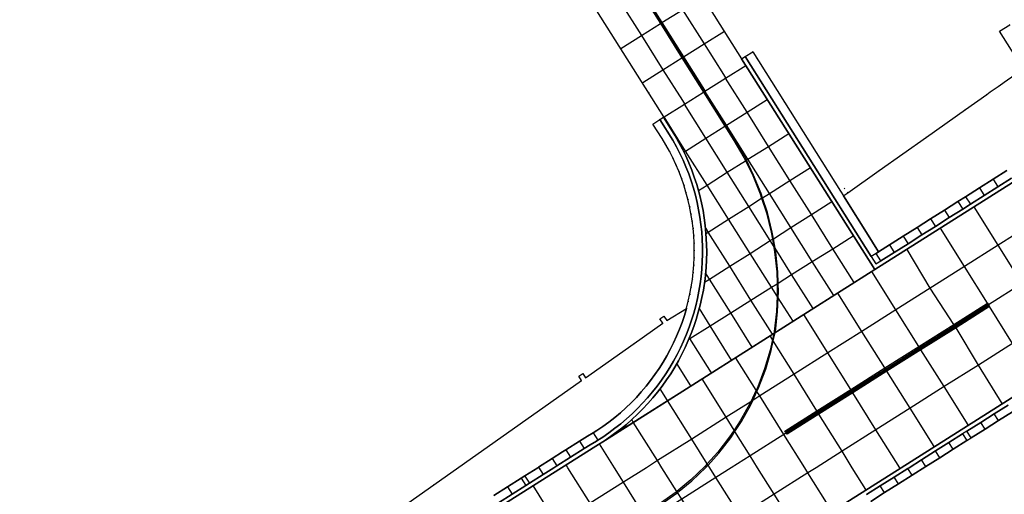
# Model space of a CAD drawing. Header units: metres. Extents: x 174791 to 179073, y 406431 to 409043.
# Tile 273 of 314: x 178048 to 178170, y 407997 to 408056. Entities that reach past the tile are written whole.
import ezdxf

# ---------------------------------------------------------------- set-up
doc = ezdxf.new("R2010")
doc.units = ezdxf.units.M
doc.linetypes.add('DOT', pattern=[6.35, 0, -6.35])
for name, color, linetype in [('terreindeelbegroeid', 254, 'DOT'), ('terreindeelonbegroeid', 254, 'DOT'), ('wegdeel_molgoot', 254, 'Continuous'), ('wegdeel_rijbaan', 254, 'Continuous'), ('wegdeel_rolbaan', 254, 'Continuous'), ('wegdeel_start_landingsbaan', 254, 'Continuous'), ('wegdeel_voetpad', 254, 'Continuous'), ('weginrichtingselement_markering_vliegtuigverharding', 254, 'Continuous'), ('weginrichtingselement_voeg_vliegtuigverharding', 254, 'Continuous')]:
    doc.layers.add(name, color=color, linetype=linetype)

msp = doc.modelspace()

# ---------------------------------------------------------------- linework, layer by layer
at = {"layer": 'terreindeelbegroeid'}
for points in [[(178172.095, 408049.45, 0), (178169.787, 408047.822, 0), (178169.174, 408047.389, 0), (178168.074, 408046.613, 0), (178167.65, 408046.313, 0), (178164.996, 408044.438, 0), (178160.161, 408041.022, 0), (178154.293, 408036.876, 0), (178150.388, 408034.117, 0), (178150.024, 408034.659, 0), (178149.481, 408034.306, 0), (178138.604, 408051.599, 0), (178137.662, 408050.998, 0), (178137.219, 408050.736, 0), (178128.94, 408063.854, 0)], [(178118.777, 408057.484, 0), (178127.581, 408043.535, 0), (178127.526, 408043.5, 0), (178127.07, 408043.205, 0), (178126.2, 408042.633, 0), (178127.366, 408040.855, 0), (178127.833, 408040.071, 0), (178128.273, 408039.271, 0), (178128.685, 408038.457, 0), (178129.069, 408037.629, 0), (178129.424, 408036.788, 0), (178129.75, 408035.935, 0), (178130.047, 408035.072, 0), (178130.314, 408034.199, 0), (178130.55, 408033.318, 0), (178130.757, 408032.429, 0), (178130.932, 408031.533, 0), (178131.077, 408030.632, 0), (178131.19, 408029.726, 0), (178131.272, 408028.817, 0), (178131.323, 408027.906, 0), (178131.343, 408026.993, 0), (178131.331, 408026.08, 0), (178131.288, 408025.169, 0), (178131.214, 408024.259, 0), (178131.108, 408023.352, 0), (178130.971, 408022.45, 0), (178130.804, 408021.553, 0), (178130.605, 408020.662, 0), (178130.376, 408019.776, 0), (178130.374, 408019.769, 0), (178127.943, 408018.248, 0), (178127.577, 408018.781, 0), (178127.091, 408018.451, 0), (178127.451, 408017.93, 0), (178123.896, 408015.403, 0), (178117.863, 408011.143, 0), (178117.515, 408011.669, 0), (178117.026, 408011.346, 0), (178117.363, 408010.803, 0), (178099.04, 407997.872, 0), (178070.107, 407977.472, 0)], [(178170.515, 408054.933, 0), (178169.234, 408054.151, 0), (178171.712, 408050.233, 0)]]:
    msp.add_polyline3d(points, dxfattribs=at)
at = {"layer": 'terreindeelonbegroeid'}
for points in [[(178154.493, 408025.652, 0), (178153.892, 408025.272, 0), (178153.301, 408026.209, 0), (178153.9, 408026.587, 0)], [(178165.693, 408003.688, 0), (178165.178, 408003.363, 0), (178164.645, 408004.208, 0), (178165.159, 408004.533, 0)]]:
    msp.add_polyline3d(points, close=True, dxfattribs=at)
at = {"layer": 'wegdeel_molgoot'}
for points in [[(178195.748, 408051.137, 0), (178153.746, 408024.571, 0), (178137.219, 408050.736, 0), (178137.662, 408050.998, 0), (178153.301, 408026.209, 0), (178153.892, 408025.272, 0), (178154.493, 408025.652, 0), (178156.167, 408026.713, 0), (178157.868, 408027.789, 0), (178159.573, 408028.868, 0), (178161.265, 408029.94, 0), (178162.968, 408031.018, 0), (178164.655, 408032.086, 0), (178165.602, 408032.685, 0), (178167.323, 408033.775, 0), (178169.026, 408034.853, 0), (178170.722, 408035.927, 0)], [(178107.038, 407995.642, 0), (178108.765, 407996.734, 0), (178110.459, 407997.805, 0), (178110.892, 407998.079, 0), (178112.58, 407999.146, 0), (178113.932, 408000, 0), (178114.279, 408000.22, 0), (178115.971, 408001.288, 0), (178117.674, 408002.365, 0), (178118.415, 408002.833, 0), (178119.213, 408003.307, 0), (178119.379, 408003.413, 0), (178119.995, 408003.806, 0), (178120.759, 408004.332, 0), (178121.505, 408004.882, 0), (178122.232, 408005.458, 0), (178122.94, 408006.057, 0), (178123.627, 408006.68, 0), (178124.293, 408007.326, 0), (178124.937, 408007.994, 0), (178125.558, 408008.682, 0), (178126.155, 408009.392, 0), (178126.729, 408010.12, 0), (178127.278, 408010.868, 0), (178127.801, 408011.634, 0), (178128.298, 408012.417, 0), (178128.769, 408013.216, 0), (178129.213, 408014.03, 0), (178129.629, 408014.859, 0), (178130.018, 408015.701, 0), (178130.377, 408016.556, 0), (178130.708, 408017.422, 0), (178131.01, 408018.299, 0), (178131.282, 408019.186, 0), (178131.525, 408020.081, 0), (178131.736, 408020.982, 0), (178131.917, 408021.888, 0), (178132.068, 408022.8, 0), (178132.189, 408023.716, 0), (178132.278, 408024.636, 0), (178132.337, 408025.558, 0), (178132.365, 408026.482, 0), (178132.362, 408027.406, 0), (178132.328, 408028.33, 0), (178132.264, 408029.252, 0), (178132.168, 408030.171, 0), (178132.042, 408031.086, 0), (178131.886, 408031.997, 0), (178131.699, 408032.902, 0), (178131.482, 408033.8, 0), (178131.235, 408034.691, 0), (178130.959, 408035.573, 0), (178130.653, 408036.445, 0), (178130.318, 408037.306, 0), (178129.955, 408038.156, 0), (178129.563, 408038.993, 0), (178129.144, 408039.816, 0), (178128.698, 408040.625, 0), (178127.07, 408043.205, 0), (178127.526, 408043.5, 0), (178128.973, 408041.184, 0), (178129.441, 408040.361, 0), (178129.881, 408039.523, 0), (178130.292, 408038.671, 0), (178130.675, 408037.805, 0), (178131.028, 408036.927, 0), (178131.352, 408036.037, 0), (178131.645, 408035.137, 0), (178132.028, 408033.77, 0), (178132.245, 408032.849, 0), (178132.43, 408031.921, 0), (178132.585, 408030.987, 0), (178132.708, 408030.048, 0), (178132.799, 408029.106, 0), (178132.876, 408027.689, 0), (178132.888, 408026.742, 0), (178132.868, 408025.796, 0), (178132.816, 408024.851, 0), (178132.678, 408023.438, 0), (178132.47, 408022.033, 0), (178132.292, 408021.104, 0), (178132.083, 408020.181, 0), (178131.846, 408019.28, 0), (178131.58, 408018.387, 0), (178131.285, 408017.503, 0), (178130.961, 408016.63, 0), (178130.607, 408015.768, 0), (178130.226, 408014.918, 0), (178129.816, 408014.081, 0), (178129.38, 408013.258, 0), (178128.916, 408012.45, 0), (178128.425, 408011.658, 0), (178127.909, 408010.883, 0), (178127.367, 408010.125, 0), (178126.801, 408009.385, 0), (178126.21, 408008.665, 0), (178125.596, 408007.964, 0), (178124.959, 408007.285, 0), (178124.3, 408006.626, 0), (178123.619, 408005.99, 0), (178122.918, 408005.377, 0), (178122.197, 408004.787, 0), (178121.456, 408004.222, 0), (178120.312, 408003.42, 0), (178119.129, 408002.676, 0), (178114.863, 408000, 0), (178085.919, 407981.717, 0)], [(178000, 407900.741, 0), (178157.004, 408000, 0), (178186.688, 408018.766, 0)], [(178170.279, 408007.769, 0), (178168.573, 408006.69, 0), (178166.886, 408005.624, 0), (178165.159, 408004.533, 0), (178164.645, 408004.208, 0), (178162.948, 408003.135, 0), (178161.267, 408002.073, 0), (178159.544, 408000.984, 0), (178157.988, 408000, 0), (178157.835, 407999.903, 0), (178156.148, 407998.837, 0), (178154.428, 407997.75, 0), (178152.705, 407996.66, 0)]]:
    msp.add_polyline3d(points, dxfattribs=at)
at = {"layer": 'wegdeel_rijbaan'}
msp.add_polyline3d([(178149.481, 408034.306, 0), (178149.843, 408033.732, 0), (178153.124, 408028.515, 0), (178153.465, 408027.972, 0), (178154.212, 408026.784, 0), (178153.9, 408026.587, 0), (178153.301, 408026.209, 0), (178137.662, 408050.998, 0), (178138.604, 408051.599, 0)], close=True, dxfattribs=at)
for points in [[(178106.465, 407996.548, 0), (178108.192, 407997.64, 0), (178109.886, 407998.711, 0), (178110.32, 407998.985, 0), (178111.925, 408000, 0), (178112.007, 408000.052, 0), (178113.706, 408001.126, 0), (178115.007, 408001.949, 0), (178115.397, 408002.196, 0), (178117.101, 408003.273, 0), (178118.09, 408003.898, 0), (178118.797, 408004.332, 0), (178119.26, 408004.616, 0), (178120.018, 408005.128, 0), (178120.759, 408005.665, 0), (178121.48, 408006.228, 0), (178122.182, 408006.815, 0), (178122.863, 408007.426, 0), (178123.522, 408008.06, 0), (178124.16, 408008.717, 0), (178124.774, 408009.395, 0), (178125.365, 408010.094, 0), (178125.931, 408010.813, 0), (178126.472, 408011.55, 0), (178126.987, 408012.307, 0), (178127.476, 408013.08, 0), (178127.938, 408013.87, 0), (178128.373, 408014.675, 0), (178128.779, 408015.495, 0), (178129.157, 408016.328, 0), (178129.506, 408017.174, 0), (178129.826, 408018.031, 0), (178130.116, 408018.899, 0), (178130.374, 408019.769, 0), (178130.376, 408019.776, 0), (178130.605, 408020.662, 0), (178130.804, 408021.553, 0), (178130.971, 408022.45, 0), (178131.108, 408023.352, 0), (178131.214, 408024.259, 0), (178131.288, 408025.169, 0), (178131.331, 408026.08, 0), (178131.343, 408026.993, 0), (178131.323, 408027.906, 0), (178131.272, 408028.817, 0), (178131.19, 408029.726, 0), (178131.077, 408030.632, 0), (178130.932, 408031.533, 0), (178130.757, 408032.429, 0), (178130.55, 408033.318, 0), (178130.314, 408034.199, 0), (178130.047, 408035.072, 0), (178129.75, 408035.935, 0), (178129.424, 408036.788, 0), (178129.069, 408037.629, 0), (178128.685, 408038.457, 0), (178128.273, 408039.271, 0), (178127.833, 408040.071, 0), (178127.366, 408040.855, 0), (178126.2, 408042.633, 0), (178127.07, 408043.205, 0), (178128.698, 408040.625, 0), (178129.144, 408039.816, 0), (178129.563, 408038.993, 0), (178129.955, 408038.156, 0), (178130.318, 408037.306, 0), (178130.653, 408036.445, 0), (178130.959, 408035.573, 0), (178131.235, 408034.691, 0), (178131.482, 408033.8, 0), (178131.699, 408032.902, 0), (178131.886, 408031.997, 0), (178132.042, 408031.086, 0), (178132.168, 408030.171, 0), (178132.264, 408029.252, 0), (178132.328, 408028.33, 0), (178132.362, 408027.406, 0), (178132.365, 408026.482, 0), (178132.337, 408025.558, 0), (178132.278, 408024.636, 0), (178132.189, 408023.716, 0), (178132.068, 408022.8, 0), (178131.917, 408021.888, 0), (178131.736, 408020.982, 0), (178131.525, 408020.081, 0), (178131.282, 408019.186, 0), (178131.01, 408018.299, 0), (178130.708, 408017.422, 0), (178130.377, 408016.556, 0), (178130.018, 408015.701, 0), (178129.629, 408014.859, 0), (178129.213, 408014.03, 0), (178128.769, 408013.216, 0), (178128.298, 408012.417, 0), (178127.801, 408011.634, 0), (178127.278, 408010.868, 0), (178126.729, 408010.12, 0), (178126.155, 408009.392, 0), (178125.558, 408008.682, 0), (178124.937, 408007.994, 0), (178124.293, 408007.326, 0), (178123.627, 408006.68, 0), (178122.94, 408006.057, 0), (178122.232, 408005.458, 0), (178121.505, 408004.882, 0), (178120.759, 408004.332, 0), (178119.995, 408003.806, 0), (178119.379, 408003.413, 0), (178119.213, 408003.307, 0), (178118.415, 408002.833, 0), (178117.674, 408002.365, 0), (178115.971, 408001.288, 0), (178114.279, 408000.22, 0), (178113.932, 408000, 0), (178112.58, 407999.146, 0), (178110.892, 407998.079, 0), (178110.459, 407997.805, 0), (178108.765, 407996.734, 0), (178107.038, 407995.642, 0)], [(178170.722, 408035.927, 0), (178169.026, 408034.853, 0), (178167.323, 408033.775, 0), (178165.602, 408032.685, 0), (178164.655, 408032.086, 0), (178162.968, 408031.018, 0), (178161.265, 408029.94, 0), (178159.573, 408028.868, 0), (178157.868, 408027.789, 0), (178156.167, 408026.713, 0), (178154.493, 408025.652, 0), (178153.9, 408026.587, 0), (178154.212, 408026.784, 0), (178155.576, 408027.647, 0), (178155.902, 408027.853, 0), (178157.277, 408028.723, 0), (178158.982, 408029.802, 0), (178160.674, 408030.873, 0), (178162.377, 408031.95, 0), (178164.065, 408033.018, 0), (178165.012, 408033.617, 0), (178166.733, 408034.707, 0), (178168.437, 408035.785, 0), (178170.132, 408036.858, 0)], [(178153.239, 407995.816, 0), (178154.962, 407996.905, 0), (178156.682, 407997.992, 0), (178158.369, 407999.059, 0), (178160.078, 408000.139, 0), (178161.801, 408001.228, 0), (178163.482, 408002.291, 0), (178165.178, 408003.363, 0), (178165.693, 408003.688, 0), (178167.42, 408004.78, 0), (178169.106, 408005.846, 0), (178170.813, 408006.924, 0)], [(178170.813, 408006.924, 0), (178169.106, 408005.846, 0), (178167.42, 408004.78, 0), (178165.693, 408003.688, 0), (178165.159, 408004.533, 0), (178166.886, 408005.624, 0), (178168.573, 408006.69, 0), (178170.279, 408007.769, 0)], [(178152.705, 407996.66, 0), (178154.428, 407997.75, 0), (178156.148, 407998.837, 0), (178157.835, 407999.903, 0), (178157.988, 408000, 0), (178159.544, 408000.984, 0), (178161.267, 408002.073, 0), (178162.948, 408003.135, 0), (178164.645, 408004.208, 0), (178165.178, 408003.363, 0), (178163.482, 408002.291, 0), (178161.801, 408001.228, 0), (178160.078, 408000.139, 0), (178158.369, 407999.059, 0), (178156.682, 407997.992, 0), (178154.962, 407996.905, 0), (178153.239, 407995.816, 0)]]:
    msp.add_polyline3d(points, dxfattribs=at)
at = {"layer": 'wegdeel_rolbaan'}
msp.add_polyline3d([(178128.94, 408063.854, 0), (178137.219, 408050.736, 0), (178153.746, 408024.571, 0), (178120.312, 408003.42, 0), (178121.456, 408004.222, 0), (178122.197, 408004.787, 0), (178122.918, 408005.377, 0), (178123.619, 408005.99, 0), (178124.3, 408006.626, 0), (178124.959, 408007.285, 0), (178125.596, 408007.964, 0), (178126.21, 408008.665, 0), (178126.801, 408009.385, 0), (178127.367, 408010.125, 0), (178127.909, 408010.883, 0), (178128.425, 408011.658, 0), (178128.916, 408012.45, 0), (178129.38, 408013.258, 0), (178129.816, 408014.081, 0), (178130.226, 408014.918, 0), (178130.607, 408015.768, 0), (178130.961, 408016.63, 0), (178131.285, 408017.503, 0), (178131.58, 408018.387, 0), (178131.846, 408019.28, 0), (178132.083, 408020.181, 0), (178132.292, 408021.104, 0), (178132.47, 408022.033, 0), (178132.678, 408023.438, 0), (178132.816, 408024.851, 0), (178132.868, 408025.796, 0), (178132.888, 408026.742, 0), (178132.876, 408027.689, 0), (178132.799, 408029.106, 0), (178132.708, 408030.048, 0), (178132.585, 408030.987, 0), (178132.43, 408031.921, 0), (178132.245, 408032.849, 0), (178132.028, 408033.77, 0), (178131.645, 408035.137, 0), (178131.352, 408036.037, 0), (178131.028, 408036.927, 0), (178130.675, 408037.805, 0), (178130.292, 408038.671, 0), (178129.881, 408039.523, 0), (178129.441, 408040.361, 0), (178128.973, 408041.184, 0), (178127.526, 408043.5, 0), (178127.581, 408043.535, 0), (178118.777, 408057.484, 0)], dxfattribs=at)
at = {"layer": 'wegdeel_start_landingsbaan'}
for points in [[(177764.784, 407778.609, 0), (178000, 407927.422, 0), (178081.741, 407979.078, 0), (178085.919, 407981.717, 0), (178114.863, 408000, 0), (178119.129, 408002.676, 0), (178120.312, 408003.42, 0), (178153.746, 408024.571, 0), (178195.748, 408051.137, 0)], [(178170.132, 408036.858, 0), (178168.437, 408035.785, 0), (178166.733, 408034.707, 0), (178165.012, 408033.617, 0), (178164.065, 408033.018, 0), (178162.377, 408031.95, 0), (178160.674, 408030.873, 0), (178158.982, 408029.802, 0), (178157.277, 408028.723, 0), (178155.902, 408027.853, 0), (178155.576, 408027.647, 0), (178154.212, 408026.784, 0), (178153.465, 408027.972, 0), (178153.124, 408028.515, 0), (178149.843, 408033.732, 0), (178149.888, 408033.764, 0), (178150.388, 408034.117, 0), (178154.293, 408036.876, 0), (178160.161, 408041.022, 0), (178164.996, 408044.438, 0), (178167.65, 408046.313, 0), (178168.074, 408046.613, 0), (178169.174, 408047.389, 0), (178169.787, 408047.822, 0), (178172.095, 408049.45, 0)], [(178186.688, 408018.766, 0), (178157.004, 408000, 0), (178000, 407900.741, 0)]]:
    msp.add_polyline3d(points, dxfattribs=at)
at = {"layer": 'wegdeel_voetpad'}
for points in [[(178171.712, 408050.233, 0), (178169.234, 408054.151, 0), (178170.515, 408054.933, 0)], [(178070.107, 407977.472, 0), (178099.04, 407997.872, 0), (178117.363, 408010.803, 0), (178117.026, 408011.346, 0), (178117.515, 408011.669, 0), (178117.863, 408011.143, 0), (178123.896, 408015.403, 0), (178127.451, 408017.93, 0), (178127.091, 408018.451, 0), (178127.577, 408018.781, 0), (178127.943, 408018.248, 0), (178130.374, 408019.769, 0), (178130.116, 408018.899, 0), (178129.826, 408018.031, 0), (178129.506, 408017.174, 0), (178129.157, 408016.328, 0), (178128.779, 408015.495, 0), (178128.373, 408014.675, 0), (178127.938, 408013.87, 0), (178127.476, 408013.08, 0), (178126.987, 408012.307, 0), (178126.472, 408011.55, 0), (178125.931, 408010.813, 0), (178125.365, 408010.094, 0), (178124.774, 408009.395, 0), (178124.16, 408008.717, 0), (178123.522, 408008.06, 0), (178122.863, 408007.426, 0), (178122.182, 408006.815, 0), (178121.48, 408006.228, 0), (178120.759, 408005.665, 0), (178120.018, 408005.128, 0), (178119.26, 408004.616, 0), (178118.797, 408004.332, 0), (178118.09, 408003.898, 0), (178117.101, 408003.273, 0), (178115.397, 408002.196, 0), (178115.007, 408001.949, 0), (178113.706, 408001.126, 0), (178112.007, 408000.052, 0), (178111.925, 408000, 0), (178110.32, 407998.985, 0), (178109.886, 407998.711, 0), (178108.192, 407997.64, 0), (178106.465, 407996.548, 0)]]:
    msp.add_polyline3d(points, dxfattribs=at)
at = {"layer": 'weginrichtingselement_markering_vliegtuigverharding'}
for points in [[(178124.5, 408059.322, 0), (178127.149, 408055.102, 0), (178129.818, 408050.85, 0), (178132.485, 408046.601, 0), (178135.146, 408042.362, 0), (178136.249, 408040.605, 0), (178137.498, 408038.468, 0), (178137.696, 408038.066, 0), (178138.591, 408036.248, 0), (178139.525, 408033.956, 0), (178139.7, 408033.42, 0), (178140.293, 408031.603, 0), (178140.892, 408029.202, 0), (178141.043, 408028.336, 0), (178141.188, 408027.509, 0), (178141.318, 408026.764, 0), (178141.571, 408024.302, 0), (178141.617, 408022.819, 0), (178141.648, 408021.828, 0), (178141.626, 408021.285, 0), (178141.549, 408019.356, 0), (178141.274, 408016.896, 0)], [(178127.238, 407995.461, 0), (178129.199, 407996.845, 0), (178129.282, 407996.913, 0), (178131.052, 407998.371, 0), (178132.786, 408000.03, 0), (178133.059, 408000.333, 0), (178134.392, 408001.813, 0), (178135.861, 408003.711, 0), (178136.387, 408004.507, 0), (178137.185, 408005.713, 0), (178138.356, 408007.808, 0), (178138.608, 408008.349, 0), (178139.122, 408009.454, 0), (178139.369, 408009.984, 0), (178140.217, 408012.229, 0), (178140.897, 408014.531, 0), (178141.154, 408015.724, 0), (178141.377, 408016.756, 0), (178141.403, 408016.877, 0), (178141.678, 408019.346, 0), (178141.748, 408021.092, 0), (178141.778, 408021.828, 0), (178141.745, 408022.899, 0), (178141.701, 408024.311, 0), (178141.447, 408026.782, 0), (178141.371, 408027.218, 0), (178141.162, 408028.411, 0), (178141.019, 408029.229, 0), (178140.418, 408031.639, 0), (178139.813, 408033.491, 0), (178139.647, 408034, 0), (178138.71, 408036.301, 0), (178137.806, 408038.136, 0), (178137.612, 408038.529, 0), (178136.359, 408040.674, 0), (178135.256, 408042.431, 0), (178132.595, 408046.67, 0), (178129.928, 408050.918, 0), (178127.259, 408055.171, 0), (178124.61, 408059.391, 0)], [(178167.83, 408020.242, 0), (178167.821, 408020.236, 0), (178163.664, 408017.612, 0), (178159.32, 408014.869, 0), (178155.091, 408012.2, 0), (178150.869, 408009.534, 0), (178146.666, 408006.881, 0), (178142.684, 408004.367, 0), (178142.577, 408004.536, 0), (178146.561, 408007.051, 0), (178150.763, 408009.704, 0), (178154.985, 408012.369, 0), (178159.214, 408015.039, 0), (178163.555, 408017.78, 0), (178167.715, 408020.406, 0), (178167.723, 408020.411, 0), (178167.83, 408020.242, 0)], [(178167.986, 408019.989, 0), (178167.978, 408019.984, 0), (178163.818, 408017.36, 0), (178159.475, 408014.622, 0), (178155.245, 408011.954, 0), (178151.021, 408009.29, 0), (178146.818, 408006.639, 0), (178142.857, 408004.141, 0), (178142.75, 408004.31, 0), (178146.712, 408006.809, 0), (178150.915, 408009.46, 0), (178155.139, 408012.123, 0), (178159.369, 408014.791, 0), (178163.715, 408017.532, 0), (178167.872, 408020.154, 0), (178167.879, 408020.158, 0), (178167.986, 408019.989, 0)], [(178141.274, 408016.896, 0), (178141.222, 408016.658, 0), (178141.052, 408015.888, 0), (178140.76, 408014.564, 0), (178140.075, 408012.276, 0), (178139.223, 408010.045, 0), (178139.021, 408009.614, 0), (178138.353, 408008.188, 0), (178138.21, 408007.882, 0), (178137.04, 408005.8, 0), (178136.289, 408004.666, 0), (178135.721, 408003.809, 0), (178134.258, 408001.921, 0), (178132.964, 408000.483, 0), (178132.66, 408000.146, 0), (178130.936, 407998.493, 0), (178129.194, 407997.053, 0), (178129.096, 407996.972, 0), (178127.148, 407995.59, 0)]]:
    msp.add_polyline3d(points, dxfattribs=at)
at = {"layer": 'weginrichtingselement_voeg_vliegtuigverharding'}
for p, q in [((178134.964, 408048.768), (178135.224, 408048.356)), ((178132.418, 408047.163), (178132.676, 408046.754)), ((178129.872, 408045.557), (178130.128, 408045.152)), ((178168.437, 408035.785), (178169.026, 408034.853)), ((178166.733, 408034.707), (178167.323, 408033.775)), ((178164.065, 408033.018), (178164.655, 408032.086)), ((178165.012, 408033.617), (178165.602, 408032.685)), ((178162.377, 408031.95), (178162.968, 408031.018)), ((178160.674, 408030.873), (178161.265, 408029.94)), ((178132.802, 408029.063), (178133.078, 408029.237)), ((178133.078, 408029.237), (178132.809, 408029.666)), ((178158.982, 408029.802), (178159.573, 408028.868)), ((178155.576, 408027.647), (178156.167, 408026.712)), ((178157.277, 408028.723), (178157.868, 408027.789)), ((178143.607, 408018.147), (178143.599, 408018.16)), ((178130.787, 408016.011), (178133.319, 408017.603)), ((178130.682, 408015.945), (178130.787, 408016.011)), ((178130.787, 408016.011), (178130.741, 408016.085)), ((178133.467, 408011.758), (178130.787, 408016.011)), ((178130.912, 408010.149), (178129.185, 408012.912)), ((178128.026, 408008.327), (178127.118, 408009.767)), ((178123.784, 408005.64), (178123.583, 408005.958)), ((178126.786, 408000.874), (178123.784, 408005.64)), ((178167.42, 408004.78), (178166.886, 408005.624)), ((178169.106, 408005.846), (178168.573, 408006.69)), ((178117.101, 408003.273), (178117.674, 408002.365)), ((178163.482, 408002.291), (178162.948, 408003.135)), ((178115.397, 408002.196), (178115.97, 408001.288)), ((178119.597, 408002.962), (178119.584, 408002.984)), ((178121.443, 408000), (178119.597, 408002.962)), ((178161.801, 408001.228), (178161.267, 408002.073)), ((178113.706, 408001.126), (178114.279, 408000.22)), ((178127.337, 408000), (178126.786, 408000.874)), ((178160.078, 408000.139), (178159.544, 408000.984)), ((178112.007, 408000.052), (178112.58, 407999.146)), ((178115.662, 408000), (178115.437, 408000.36)), ((178152.65, 407997.282), (178150.956, 408000)), ((178156.882, 407999.923), (178156.834, 408000)), ((178158.369, 407999.059), (178157.835, 407999.903)), ((178109.886, 407998.711), (178110.459, 407997.805)), ((178156.682, 407997.992), (178156.148, 407998.837)), ((178108.192, 407997.64), (178108.765, 407996.734)), ((178154.962, 407996.905), (178154.428, 407997.75))]:
    msp.add_line(p, q, dxfattribs=at)
for points in [[(178124.674, 408059.431, 0), (178127.334, 408055.218, 0), (178130.014, 408050.972, 0), (178132.418, 408047.163, 0)], [(178122.233, 408052.018, 0), (178124.785, 408053.619, 0), (178127.149, 408055.102, 0), (178127.259, 408055.171, 0), (178127.334, 408055.218, 0), (178129.884, 408056.818, 0), (178132.418, 408058.407, 0)], [(178122.126, 408057.834, 0), (178124.785, 408053.619, 0), (178127.463, 408049.375, 0), (178129.872, 408045.557, 0)], [(178129.884, 408056.818, 0), (178132.565, 408052.569, 0), (178134.964, 408048.768, 0)], [(178124.946, 408047.799, 0), (178127.463, 408049.375, 0), (178129.818, 408050.85, 0), (178129.928, 408050.918, 0), (178130.014, 408050.972, 0), (178132.565, 408052.569, 0), (178135.112, 408054.164, 0)], [(178127.581, 408043.535, 0), (178127.59, 408043.521, 0), (178130.118, 408045.112, 0), (178132.485, 408046.601, 0), (178132.595, 408046.67, 0), (178132.669, 408046.717, 0), (178135.23, 408048.328, 0), (178137.74, 408049.908, 0)], [(178151.181, 408022.961, 0), (178148.536, 408027.168, 0), (178145.878, 408031.395, 0), (178143.21, 408035.637, 0), (178140.55, 408039.867, 0), (178137.891, 408044.095, 0), (178135.23, 408048.328, 0)], [(178148.643, 408021.354, 0), (178145.989, 408025.567, 0), (178143.333, 408029.785, 0), (178140.661, 408034.027, 0), (178137.997, 408038.256, 0), (178135.336, 408042.482, 0), (178132.669, 408046.717, 0)], [(178130.064, 408039.152, 0), (178130.267, 408039.28, 0), (178132.785, 408040.871, 0), (178135.146, 408042.362, 0), (178135.256, 408042.431, 0), (178135.336, 408042.482, 0), (178137.891, 408044.095, 0), (178140.41, 408045.686, 0)], [(178146.081, 408019.728, 0), (178143.423, 408023.954, 0), (178141.371, 408027.218, 0), (178141.188, 408027.509, 0), (178140.775, 408028.166, 0), (178138.104, 408032.412, 0), (178135.443, 408036.645, 0), (178132.785, 408040.871, 0), (178130.118, 408045.112, 0)], [(178143.599, 408018.16, 0), (178141.748, 408021.092, 0), (178141.626, 408021.285, 0), (178140.931, 408022.387, 0), (178138.279, 408026.587, 0), (178135.601, 408030.831, 0), (178132.931, 408035.06, 0), (178130.267, 408039.28, 0), (178127.59, 408043.521, 0)], [(178131.863, 408034.387, 0), (178132.931, 408035.06, 0), (178135.443, 408036.645, 0), (178137.696, 408038.066, 0), (178137.806, 408038.136, 0), (178137.997, 408038.256, 0), (178140.55, 408039.867, 0), (178143.073, 408041.458, 0)], [(178133.078, 408029.237, 0), (178135.601, 408030.831, 0), (178138.104, 408032.412, 0), (178139.7, 408033.42, 0), (178139.813, 408033.491, 0), (178140.661, 408034.027, 0), (178143.21, 408035.637, 0), (178145.746, 408037.239, 0)], [(178182.144, 408035.878, 0), (178177.717, 408033.079, 0), (178173.261, 408030.261, 0), (178169.04, 408027.592, 0), (178164.873, 408024.957, 0), (178160.628, 408022.273, 0), (178156.363, 408019.576, 0), (178152.139, 408016.905, 0), (178147.924, 408014.24, 0), (178143.732, 408011.589, 0), (178139.472, 408008.896, 0), (178138.608, 408008.349, 0), (178138.353, 408008.188, 0), (178135.297, 408006.256, 0), (178131.029, 408003.557, 0), (178126.786, 408000.874, 0), (178125.404, 408000, 0)], [(178132.622, 408023.007, 0), (178133.249, 408023.403, 0), (178135.747, 408024.985, 0), (178138.279, 408026.587, 0), (178140.775, 408028.166, 0), (178141.043, 408028.336, 0), (178141.162, 408028.411, 0), (178143.333, 408029.785, 0), (178145.878, 408031.395, 0), (178148.42, 408033.004, 0)], [(178178.017, 408013.312, 0), (178175.025, 408018.072, 0), (178172.031, 408022.835, 0), (178169.04, 408027.592, 0), (178166.055, 408032.341, 0)], [(178185.126, 408031.118, 0), (178180.796, 408028.379, 0), (178176.234, 408025.493, 0), (178172.031, 408022.835, 0), (178167.85, 408020.19, 0), (178163.696, 408017.564, 0), (178159.354, 408014.816, 0), (178155.127, 408012.142, 0), (178150.907, 408009.473, 0), (178146.707, 408006.816, 0), (178142.463, 408004.132, 0), (178138.274, 408001.482, 0), (178135.931, 408000, 0)], [(178141.043, 408016.546, 0), (178138.382, 408020.786, 0), (178135.747, 408024.985, 0), (178133.078, 408029.237, 0)], [(178133.319, 408017.603, 0), (178135.873, 408019.208, 0), (178138.382, 408020.786, 0), (178140.931, 408022.387, 0), (178141.617, 408022.819, 0), (178141.745, 408022.899, 0), (178143.423, 408023.954, 0), (178145.989, 408025.567, 0), (178148.536, 408027.168, 0), (178151.08, 408028.767, 0)], [(178173.815, 408010.635, 0), (178170.829, 408015.418, 0), (178167.978, 408019.984, 0), (178167.872, 408020.154, 0), (178167.85, 408020.19, 0), (178167.821, 408020.236, 0), (178167.715, 408020.406, 0), (178164.873, 408024.957, 0), (178161.9, 408029.72, 0)], [(178188.149, 408026.375, 0), (178188.103, 408026.346, 0), (178183.735, 408023.583, 0), (178179.21, 408020.72, 0), (178175.025, 408018.072, 0), (178170.829, 408015.418, 0), (178166.589, 408012.736, 0), (178162.347, 408010.052, 0), (178158.117, 408007.376, 0), (178153.892, 408004.703, 0), (178149.684, 408002.041, 0), (178146.458, 408000, 0)], [(178169.561, 408007.968, 0), (178166.589, 408012.736, 0), (178163.818, 408017.36, 0), (178163.715, 408017.532, 0), (178163.696, 408017.564, 0), (178163.664, 408017.612, 0), (178163.555, 408017.78, 0), (178160.628, 408022.273, 0), (178157.766, 408027.066, 0)], [(178120.829, 408003.773, 0), (178123.784, 408005.64, 0), (178128.028, 408008.323, 0), (178133.467, 408011.758, 0), (178136.48, 408013.662, 0), (178138.531, 408014.958, 0), (178141.043, 408016.546, 0), (178141.222, 408016.658, 0), (178141.377, 408016.756, 0), (178143.599, 408018.16, 0), (178144.941, 408019.008, 0), (178146.081, 408019.728, 0), (178153.746, 408024.571, 0)], [(178138.531, 408014.958, 0), (178135.873, 408019.208, 0), (178133.249, 408023.403, 0), (178132.759, 408024.186, 0)], [(178165.334, 408005.296, 0), (178162.347, 408010.052, 0), (178159.475, 408014.622, 0), (178159.369, 408014.791, 0), (178159.354, 408014.816, 0), (178159.32, 408014.869, 0), (178159.214, 408015.039, 0), (178156.363, 408019.576, 0), (178153.376, 408024.331, 0)], [(178161.1, 408002.62, 0), (178158.117, 408007.376, 0), (178155.245, 408011.954, 0), (178155.139, 408012.123, 0), (178155.127, 408012.142, 0), (178155.091, 408012.2, 0), (178154.985, 408012.369, 0), (178152.139, 408016.905, 0), (178149.154, 408021.664, 0)], [(178135.97, 408013.345, 0), (178133.319, 408017.603, 0), (178131.976, 408019.76, 0)], [(178156.834, 408000, 0), (178153.892, 408004.703, 0), (178151.021, 408009.29, 0), (178150.915, 408009.46, 0), (178150.907, 408009.473, 0), (178150.869, 408009.534, 0), (178150.763, 408009.704, 0), (178147.924, 408014.24, 0), (178144.941, 408019.008, 0)], [(178150.956, 408000, 0), (178149.684, 408002.041, 0), (178146.818, 408006.639, 0), (178146.712, 408006.809, 0), (178146.707, 408006.816, 0), (178146.666, 408006.881, 0), (178146.561, 408007.051, 0), (178143.732, 408011.589, 0), (178141.154, 408015.724, 0), (178141.052, 408015.888, 0), (178140.771, 408016.339, 0)], [(178145.057, 408000, 0), (178142.463, 408004.132, 0), (178139.472, 408008.896, 0), (178139.122, 408009.454, 0), (178139.021, 408009.614, 0), (178136.48, 408013.662, 0)], [(178139.199, 408000, 0), (178138.274, 408001.482, 0), (178136.387, 408004.507, 0), (178136.289, 408004.666, 0), (178135.297, 408006.256, 0), (178132.32, 408011.028, 0)], [(178133.268, 408000, 0), (178133.059, 408000.333, 0), (178132.964, 408000.483, 0), (178131.029, 408003.557, 0), (178128.028, 408008.323, 0)], [(178118.797, 408004.332, 0), (178118.805, 408004.32, 0), (178119.378, 408003.413, 0)], [(178135.931, 408000, 0), (178134.027, 407998.795, 0), (178129.786, 407996.113, 0), (178125.538, 407993.426, 0), (178121.391, 407990.803, 0), (178117.322, 407988.229, 0), (178113.051, 407985.528, 0), (178108.783, 407982.828, 0), (178104.627, 407980.199, 0), (178100.367, 407977.505, 0), (178096.099, 407974.805, 0), (178091.885, 407972.139, 0), (178087.709, 407969.498, 0), (178083.445, 407966.8, 0), (178079.212, 407964.123, 0), (178075.045, 407961.487, 0), (178070.773, 407958.785, 0), (178066.547, 407956.112, 0), (178062.292, 407953.421, 0), (178058.089, 407950.762, 0), (178053.865, 407948.09, 0), (178049.614, 407945.401, 0), (178045.455, 407942.771, 0)], [(178125.404, 408000, 0), (178122.562, 407998.203, 0), (178118.415, 407995.58, 0), (178114.346, 407993.008, 0), (178110.074, 407990.306, 0), (178105.806, 407987.608, 0), (178101.649, 407984.979, 0), (178097.389, 407982.285, 0), (178093.121, 407979.587, 0), (178088.906, 407976.921, 0), (178084.729, 407974.28, 0), (178080.464, 407971.583, 0), (178076.232, 407968.907, 0), (178072.064, 407966.272, 0), (178067.792, 407963.57, 0), (178063.566, 407960.898, 0), (178059.311, 407958.207, 0), (178055.107, 407955.549, 0), (178050.883, 407952.878, 0), (178046.631, 407950.19, 0)], [(178127.353, 407981.231, 0), (178124.367, 407986.025, 0), (178121.506, 407990.618, 0), (178121.426, 407990.746, 0), (178121.391, 407990.803, 0), (178121.361, 407990.85, 0), (178121.282, 407990.978, 0), (178120.936, 407991.533, 0), (178120.856, 407991.661, 0), (178118.415, 407995.58, 0), (178115.662, 408000, 0)], [(178131.501, 407983.852, 0), (178128.514, 407988.648, 0), (178125.652, 407993.243, 0), (178125.572, 407993.371, 0), (178125.538, 407993.426, 0), (178125.509, 407993.472, 0), (178125.43, 407993.599, 0), (178125.079, 407994.162, 0), (178125, 407994.29, 0), (178122.562, 407998.203, 0), (178121.443, 408000, 0)], [(178132.786, 407991.351, 0), (178129.786, 407996.113, 0), (178129.282, 407996.913, 0), (178129.194, 407997.053, 0), (178127.337, 408000, 0)], [(178140.036, 407989.25, 0), (178137.025, 407994.032, 0), (178134.027, 407998.795, 0), (178133.268, 408000, 0)], [(178146.458, 408000, 0), (178145.455, 407999.366, 0), (178141.253, 407996.707, 0), (178137.025, 407994.032, 0)], [(178144.223, 407991.946, 0), (178141.253, 407996.707, 0), (178139.199, 408000, 0)], [(178148.458, 407994.582, 0), (178145.455, 407999.366, 0), (178145.057, 408000, 0)], [(178110.319, 407998.985, 0), (178110.332, 407998.964, 0), (178110.892, 407998.079, 0)], [(178123.283, 407978.659, 0), (178120.298, 407983.451, 0), (178117.438, 407988.043, 0), (178117.359, 407988.17, 0), (178117.322, 407988.229, 0), (178117.292, 407988.278, 0), (178117.212, 407988.406, 0), (178116.871, 407988.954, 0), (178116.792, 407989.081, 0), (178114.346, 407993.008, 0), (178111.365, 407997.794, 0)]]:
    msp.add_polyline3d(points, dxfattribs=at)

doc.saveas('drawing.dxf')
